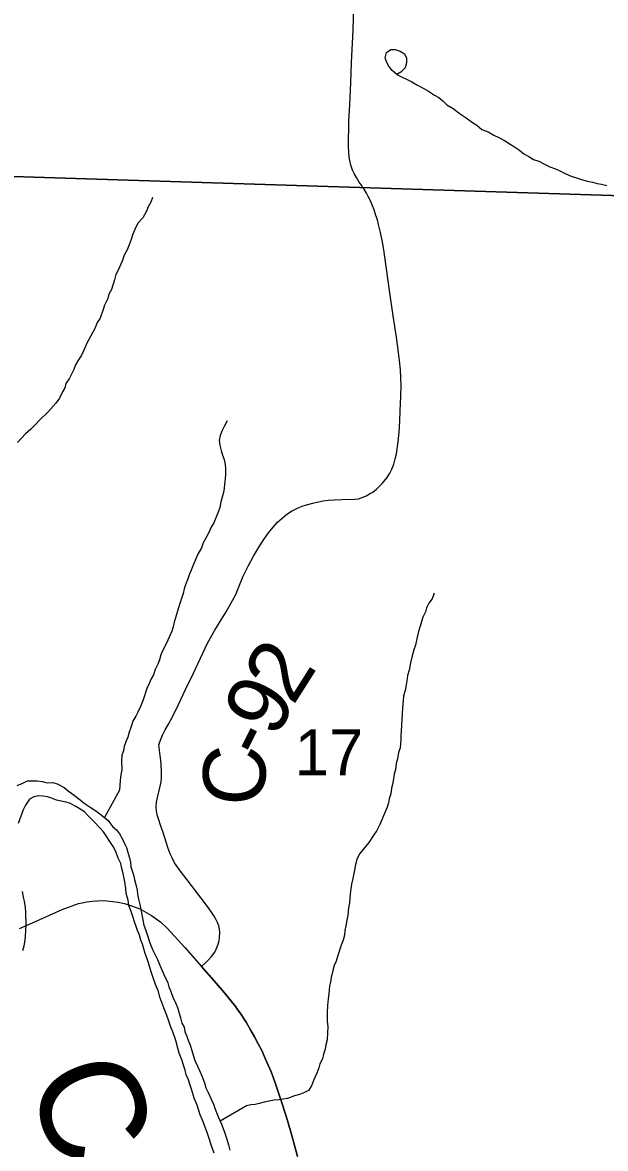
# Model space of a CAD drawing. Extents: x -3.3 to 34, y 0 to 56.8.
# Drawn here: x -1.092 to -0.562, y 31.825 to 32.848 of the extents above; entities that cross this region are included whole.
import ezdxf

# ---------------------------------------------------------------- set-up
doc = ezdxf.new("R2010")
doc.units = 0
for name, color, linetype in [('GM_X_Corporation', 7, 'Continuous'), ('GM_X_County_Road', 7, 'Continuous'), ('GM_X_Major_River', 7, 'Continuous'), ('GM_X_Major_River_Text', 7, 'Continuous'), ('GM_X_Section_Text', 7, 'Continuous'), ('GM_X_State_Route', 7, 'Continuous'), ('GT_Project_Soil_Layers', 7, 'Continuous'), ('SH_Masking', 7, 'Continuous')]:
    doc.layers.add(name, color=color, linetype=linetype)

msp = doc.modelspace()

# ---------------------------------------------------------------- linework, layer by layer
at = {"layer": 'GM_X_Corporation'}
for points in [[(-1.2628, 33.6793), (-0.2543, 33.6541), (-0.2878, 32.6826), (-1.3017, 32.7146)], [(-1.3017, 32.7146), (-0.2878, 32.6826), (-0.3225, 31.6747), (-1.3354, 31.7116)]]:
    msp.add_lwpolyline(points, close=True, dxfattribs=at)
at = {"layer": 'GM_X_County_Road'}
for points in [[(-0.9661, 32.1177), (-0.9683, 32.1245), (-0.9693, 32.128), (-0.97, 32.1316), (-0.9703, 32.1352), (-0.97, 32.1394), (-0.9687, 32.1449), (-0.9663, 32.1554), (-0.9659, 32.1579), (-0.9656, 32.1617), (-0.9655, 32.1672), (-0.9657, 32.1736), (-0.966, 32.1774), (-0.9668, 32.1818), (-0.9674, 32.1867), (-0.9677, 32.1892), (-0.9678, 32.1912), (-0.9674, 32.1933), (-0.9664, 32.196), (-0.9645, 32.2005), (-0.9621, 32.2052), (-0.9592, 32.2103), (-0.9551, 32.2177), (-0.95, 32.2282), (-0.9435, 32.2418), (-0.9365, 32.2567), (-0.9299, 32.2705), (-0.9235, 32.284), (-0.917, 32.296), (-0.9112, 32.3054), (-0.9067, 32.3126), (-0.9009, 32.3227), (-0.8983, 32.3277), (-0.8956, 32.3336), (-0.8911, 32.3449), (-0.8864, 32.3545), (-0.8817, 32.3632), (-0.8764, 32.3723), (-0.8719, 32.3792), (-0.8681, 32.3843), (-0.864, 32.3894), (-0.8599, 32.3939), (-0.8557, 32.3978), (-0.8513, 32.4014), (-0.8472, 32.404), (-0.8447, 32.4054), (-0.8406, 32.4073), (-0.8375, 32.4085), (-0.8337, 32.4097), (-0.8278, 32.4113), (-0.8225, 32.4125), (-0.8183, 32.4134), (-0.8138, 32.4139), (-0.808, 32.4143), (-0.8014, 32.4146), (-0.7897, 32.4149), (-0.7862, 32.4154), (-0.7828, 32.4164), (-0.7793, 32.418), (-0.7761, 32.4197), (-0.7731, 32.4213), (-0.7699, 32.4239), (-0.7673, 32.4266), (-0.7643, 32.4296), (-0.7603, 32.4345), (-0.7577, 32.4387), (-0.7559, 32.4423), (-0.7541, 32.4467), (-0.7528, 32.4515), (-0.7517, 32.4563), (-0.7502, 32.467), (-0.7493, 32.476), (-0.7486, 32.4861), (-0.7482, 32.4954), (-0.7477, 32.5086), (-0.7475, 32.5183), (-0.7478, 32.5256), (-0.7481, 32.5325), (-0.7488, 32.541), (-0.7497, 32.5482), (-0.7517, 32.5621), (-0.7547, 32.5815), (-0.7581, 32.6046), (-0.7622, 32.6352), (-0.7632, 32.6415), (-0.7645, 32.6487), (-0.7663, 32.6575), (-0.768, 32.6645), (-0.7691, 32.6688), (-0.7705, 32.6729), (-0.7721, 32.678), (-0.7734, 32.6816), (-0.7748, 32.685), (-0.7773, 32.69), (-0.7789, 32.6932), (-0.781, 32.6967), (-0.783, 32.6996), (-0.7855, 32.7031), (-0.7882, 32.7074), (-0.7902, 32.7109), (-0.7917, 32.7139), (-0.7932, 32.7185), (-0.7942, 32.7227), (-0.7946, 32.7258), (-0.7951, 32.7303), (-0.7954, 32.7355), (-0.7949, 32.7586), (-0.7942, 32.7737), (-0.7933, 32.7935), (-0.7925, 32.812), (-0.7912, 32.8413), (-0.7905, 32.8627)], [(-0.929, 31.9902), (-0.9255, 31.9933), (-0.9226, 31.9963), (-0.9201, 31.9991), (-0.9171, 32.0032), (-0.9156, 32.006), (-0.9139, 32.0105), (-0.9131, 32.0135), (-0.9126, 32.0166), (-0.9125, 32.0211), (-0.9127, 32.0242), (-0.9132, 32.0272), (-0.9146, 32.0302), (-0.916, 32.0331), (-0.9175, 32.0358), (-0.9205, 32.0403), (-0.9236, 32.0447), (-0.9351, 32.0597), (-0.9482, 32.0768), (-0.9506, 32.0801), (-0.9536, 32.0845), (-0.9559, 32.089), (-0.9576, 32.0926), (-0.9594, 32.0975), (-0.9644, 32.1128), (-0.9661, 32.1177)], [(-0.8968, 31.9519), (-0.8979, 31.9534), (-0.9081, 31.9662), (-0.9157, 31.9751), (-0.929, 31.9902)], [(-0.8416, 31.8174), (-0.8451, 31.8298), (-0.8482, 31.8407), (-0.8521, 31.854), (-0.8568, 31.8688), (-0.8617, 31.8836), (-0.8638, 31.8894), (-0.8658, 31.8945), (-0.8708, 31.906), (-0.8743, 31.9139), (-0.8774, 31.9197), (-0.881, 31.9263), (-0.8843, 31.932), (-0.8886, 31.9395), (-0.8936, 31.9473), (-0.8968, 31.9519)]]:
    msp.add_lwpolyline(points, dxfattribs=at)
at = {"layer": 'GM_X_Major_River'}
for points in [[(-1.0967, 32.1546), (-1.0918, 32.1569), (-1.0873, 32.1589), (-1.0786, 32.159), (-1.074, 32.1583), (-1.0694, 32.1572), (-1.0645, 32.1573), (-1.0603, 32.1562), (-1.0542, 32.1529), (-1.0504, 32.1499), (-1.0458, 32.1465), (-1.0396, 32.1417), (-1.0358, 32.1387), (-1.0305, 32.135), (-1.0243, 32.1309), (-1.019, 32.1268), (-1.014, 32.1227), (-1.0101, 32.1174), (-1.0063, 32.1144), (-1.0036, 32.1107), (-1.0009, 32.1058), (-0.9993, 32.102), (-0.9973, 32.0982), (-0.9958, 32.0929), (-0.9946, 32.0888), (-0.9937, 32.085), (-0.9933, 32.0808), (-0.9909, 32.0733), (-0.9901, 32.0691), (-0.9889, 32.0646), (-0.9877, 32.0596), (-0.9873, 32.0558), (-0.9865, 32.0513), (-0.9853, 32.0464), (-0.9844, 32.0418), (-0.9824, 32.0324), (-0.9816, 32.0278), (-0.98, 32.0237), (-0.9784, 32.0191), (-0.9761, 32.0116), (-0.9737, 32.0055), (-0.9717, 32.0014), (-0.969, 31.9965), (-0.9671, 31.9912), (-0.9635, 31.9829), (-0.9596, 31.9754), (-0.9588, 31.9716), (-0.9569, 31.9674), (-0.9553, 31.9621), (-0.9525, 31.9565), (-0.951, 31.9527), (-0.9494, 31.9478), (-0.9482, 31.9436), (-0.947, 31.9387), (-0.945, 31.9349), (-0.9442, 31.9311), (-0.9427, 31.9274), (-0.9411, 31.9232), (-0.9395, 31.9187), (-0.9379, 31.9138), (-0.9363, 31.9085), (-0.9352, 31.9047), (-0.9328, 31.8994), (-0.9309, 31.8956), (-0.9289, 31.8907), (-0.9265, 31.8843), (-0.925, 31.8798), (-0.923, 31.8756), (-0.9199, 31.8688), (-0.9183, 31.8651), (-0.9167, 31.8605), (-0.9136, 31.853), (-0.9109, 31.8469), (-0.9085, 31.8405), (-0.9061, 31.8333), (-0.9045, 31.828)], [(-1.0004, 32.0746), (-1.0016, 32.0792), (-1.0024, 32.0837), (-1.0048, 32.0886), (-1.0071, 32.0947), (-1.0095, 32.0992), (-1.0126, 32.1037), (-1.0153, 32.1079), (-1.0184, 32.1124), (-1.0219, 32.1165), (-1.0265, 32.1214), (-1.0322, 32.127), (-1.0357, 32.1307), (-1.0403, 32.1337), (-1.0441, 32.1359), (-1.0483, 32.1382), (-1.0521, 32.1396), (-1.0567, 32.1403), (-1.0609, 32.1414), (-1.0655, 32.1432), (-1.0693, 32.1443), (-1.0731, 32.145), (-1.0772, 32.1453), (-1.0818, 32.1445), (-1.0855, 32.1422), (-1.0893, 32.1368), (-1.0915, 32.1326), (-1.0958, 32.12)], [(-0.9177, 31.8203), (-0.9201, 31.8271), (-0.9224, 31.8346), (-0.924, 31.8392), (-0.9283, 31.8505), (-0.9303, 31.8554), (-0.9331, 31.8641), (-0.9358, 31.8705), (-0.937, 31.8747), (-0.9382, 31.8785), (-0.9398, 31.883), (-0.941, 31.8871), (-0.9429, 31.8917), (-0.9441, 31.8958), (-0.9453, 31.8996), (-0.9469, 31.9053), (-0.9493, 31.9113), (-0.9505, 31.9159), (-0.9525, 31.9227), (-0.9552, 31.9306), (-0.9572, 31.9359), (-0.9588, 31.9404), (-0.9607, 31.9457), (-0.9635, 31.9525), (-0.9651, 31.9574), (-0.967, 31.9623), (-0.9682, 31.9673), (-0.971, 31.9737), (-0.9742, 31.9835), (-0.9761, 31.9892), (-0.9773, 31.9933), (-0.9785, 31.9971), (-0.9805, 32.002), (-0.9829, 32.0103), (-0.9844, 32.0141), (-0.9856, 32.0187), (-0.9872, 32.0228), (-0.9884, 32.0266), (-0.99, 32.0307), (-0.9916, 32.0357), (-0.9931, 32.0402), (-0.9951, 32.0455), (-0.9959, 32.0504), (-0.9975, 32.0565), (-0.998, 32.061), (-0.9988, 32.0671), (-1.0004, 32.0746)], [(-1.0923, 32.0582), (-1.0915, 32.0532), (-1.0903, 32.0495), (-1.0895, 32.0438), (-1.0891, 32.0392), (-1.0889, 32.0275), (-1.0892, 32.0233), (-1.0895, 32.0168), (-1.0902, 32.0126), (-1.0909, 32.0085), (-1.092, 32.0043)], [(-0.9045, 31.828), (-0.9033, 31.8231)]]:
    msp.add_lwpolyline(points, dxfattribs=at)
at = {"layer": 'GM_X_State_Route'}
for points in [[(-1.0829, 32.0298), (-1.0559, 32.0418), (-1.0469, 32.0454), (-1.0411, 32.0473), (-1.0362, 32.0484), (-1.0336, 32.0489), (-1.0284, 32.0496), (-1.024, 32.0499), (-1.0194, 32.05), (-1.0151, 32.0498), (-1.0097, 32.0493), (-1.0048, 32.0485), (-0.9992, 32.0473), (-0.9928, 32.0454), (-0.9852, 32.0425), (-0.9746, 32.0365), (-0.966, 32.0303), (-0.9604, 32.0249), (-0.9444, 32.0074), (-0.929, 31.9902)], [(-1.0946, 32.0246), (-1.0829, 32.0298)], [(-0.929, 31.9902), (-0.9157, 31.9751), (-0.9081, 31.9662), (-0.8979, 31.9534), (-0.8968, 31.9519)], [(-0.8968, 31.9519), (-0.8936, 31.9473), (-0.8886, 31.9395), (-0.8843, 31.932), (-0.881, 31.9263), (-0.8774, 31.9197), (-0.8743, 31.9139), (-0.8708, 31.906), (-0.8658, 31.8945), (-0.8638, 31.8894), (-0.8617, 31.8836), (-0.8568, 31.8688), (-0.8521, 31.854), (-0.8482, 31.8407), (-0.8451, 31.8298), (-0.8416, 31.8174)]]:
    msp.add_lwpolyline(points, dxfattribs=at)
at = {"layer": 'GT_Project_Soil_Layers'}
for points in [[(-0.7514, 32.8009), (-0.7556, 32.8046), (-0.7587, 32.8087), (-0.7607, 32.8125), (-0.7619, 32.8163), (-0.7608, 32.8209), (-0.7567, 32.8236), (-0.7529, 32.8236), (-0.7483, 32.8222), (-0.7445, 32.8199), (-0.7425, 32.8158), (-0.7425, 32.8116), (-0.7439, 32.807), (-0.7477, 32.8032), (-0.7514, 32.8009)], [(-0.7514, 32.8009), (-0.7377, 32.7942), (-0.7331, 32.7916), (-0.7274, 32.7887), (-0.7224, 32.7857), (-0.717, 32.7823), (-0.7132, 32.7801), (-0.7094, 32.7771), (-0.7059, 32.7734), (-0.7002, 32.77), (-0.6937, 32.7652), (-0.6883, 32.7615), (-0.6826, 32.7574), (-0.6787, 32.7548), (-0.6741, 32.751), (-0.6684, 32.7488), (-0.6631, 32.7459), (-0.6585, 32.7437), (-0.6535, 32.7411), (-0.6482, 32.7377), (-0.6443, 32.7351), (-0.6398, 32.7321), (-0.6359, 32.7288), (-0.6313, 32.7266), (-0.6271, 32.7236), (-0.6222, 32.7221), (-0.6176, 32.7199), (-0.6122, 32.717), (-0.6069, 32.7151), (-0.6031, 32.7133), (-0.5977, 32.7107), (-0.5928, 32.7085), (-0.5878, 32.707), (-0.5833, 32.7056), (-0.5779, 32.7041), (-0.5734, 32.7031), (-0.5692, 32.702), (-0.565, 32.7013), (-0.5604, 32.7002)], [(-0.9736, 32.6891), (-0.9751, 32.6849), (-0.9777, 32.6807), (-0.9791, 32.6769), (-0.9825, 32.6708), (-0.9869, 32.6658), (-0.9899, 32.66), (-0.9917, 32.6558), (-0.9935, 32.6501), (-0.9968, 32.6417), (-0.9994, 32.6367), (-1.0013, 32.6314), (-1.0049, 32.623), (-1.0071, 32.6192), (-1.0082, 32.6142), (-1.0111, 32.6054), (-1.0133, 32.6012), (-1.0144, 32.5974), (-1.0174, 32.5913), (-1.0185, 32.5875), (-1.0214, 32.5795), (-1.024, 32.5756), (-1.0258, 32.5707), (-1.0299, 32.5634), (-1.0332, 32.5573), (-1.0362, 32.5504), (-1.0384, 32.5458), (-1.0417, 32.5408), (-1.0436, 32.537), (-1.0454, 32.5328), (-1.0495, 32.5244), (-1.0524, 32.5201), (-1.0535, 32.5163), (-1.0557, 32.5125), (-1.0583, 32.5068), (-1.0617, 32.5022), (-1.0688, 32.4941), (-1.0766, 32.4868), (-1.08, 32.4829), (-1.0845, 32.4787), (-1.0893, 32.4744), (-1.0964, 32.4664)], [(-0.9056, 32.4861), (-0.9086, 32.4811), (-0.9104, 32.4773), (-0.9122, 32.4727), (-0.9129, 32.4685), (-0.9125, 32.464), (-0.9113, 32.4591), (-0.9101, 32.4549), (-0.9085, 32.4511), (-0.9077, 32.4466), (-0.9073, 32.4424), (-0.9072, 32.4375), (-0.9075, 32.4333), (-0.9082, 32.4287), (-0.9085, 32.4249), (-0.9092, 32.4211), (-0.9103, 32.4169), (-0.9114, 32.4124), (-0.9125, 32.4074), (-0.9139, 32.4032), (-0.9161, 32.3979), (-0.918, 32.3933), (-0.9202, 32.3894), (-0.922, 32.3852), (-0.9246, 32.3806), (-0.9276, 32.3753), (-0.929, 32.3707), (-0.9324, 32.365), (-0.9368, 32.355), (-0.9386, 32.3504), (-0.9404, 32.3462), (-0.9419, 32.3417), (-0.9434, 32.3379), (-0.9448, 32.3333), (-0.9459, 32.3291), (-0.9474, 32.3245), (-0.9492, 32.3192), (-0.9539, 32.3031), (-0.955, 32.299), (-0.9561, 32.2951), (-0.9597, 32.2867), (-0.9619, 32.2821), (-0.9642, 32.2776), (-0.966, 32.2734), (-0.9674, 32.2688), (-0.9689, 32.265), (-0.9711, 32.26), (-0.9729, 32.2554), (-0.9748, 32.2516), (-0.9766, 32.2474), (-0.9788, 32.2428), (-0.9821, 32.2325), (-0.9847, 32.2264), (-0.9869, 32.2214), (-0.9887, 32.2176), (-0.9917, 32.213), (-0.9935, 32.2073), (-0.995, 32.2031), (-0.9961, 32.1985), (-0.9979, 32.1943), (-0.9994, 32.1901), (-1.0001, 32.1863), (-1.0015, 32.1821), (-1.0018, 32.1772), (-1.0017, 32.1688), (-1.0024, 32.1646), (-1.0031, 32.1593), (-1.0037, 32.1505), (-1.0174, 32.1255)], [(-0.7173, 32.3296), (-0.7191, 32.3243), (-0.7221, 32.3204), (-0.7243, 32.3162), (-0.7254, 32.3124), (-0.7276, 32.3078), (-0.729, 32.3036), (-0.7301, 32.2994), (-0.7316, 32.2948), (-0.733, 32.2895), (-0.7344, 32.2823), (-0.7359, 32.2781), (-0.7373, 32.2724), (-0.7388, 32.2663), (-0.7402, 32.2594), (-0.7416, 32.2548), (-0.7423, 32.2499), (-0.743, 32.2461), (-0.7437, 32.2411), (-0.7452, 32.2362), (-0.7455, 32.2312), (-0.7462, 32.2255), (-0.7465, 32.2195), (-0.7468, 32.2149), (-0.7471, 32.2092), (-0.7474, 32.2042), (-0.7477, 32.2001), (-0.7477, 32.1963), (-0.7483, 32.189), (-0.7498, 32.1848), (-0.7508, 32.1788), (-0.7519, 32.1746), (-0.7526, 32.1692), (-0.7537, 32.165), (-0.7551, 32.1567), (-0.7561, 32.1521), (-0.7568, 32.1472), (-0.7583, 32.1426), (-0.759, 32.1388), (-0.7601, 32.135), (-0.7619, 32.1308), (-0.7649, 32.1235), (-0.7667, 32.1193), (-0.7697, 32.1139), (-0.773, 32.109), (-0.7767, 32.1028), (-0.7849, 32.0928), (-0.7875, 32.0883), (-0.7889, 32.0829), (-0.79, 32.0776), (-0.7914, 32.07), (-0.7925, 32.065), (-0.7932, 32.0608), (-0.7939, 32.0559), (-0.7945, 32.0479), (-0.7952, 32.0433), (-0.7959, 32.0369), (-0.797, 32.0323), (-0.7977, 32.027), (-0.7987, 32.0228), (-0.7991, 32.0186), (-0.8001, 32.014), (-0.802, 32.0095), (-0.8052, 31.9992), (-0.8067, 31.995), (-0.8085, 31.9911), (-0.8096, 31.9866), (-0.811, 31.9801), (-0.8118, 31.9759), (-0.8125, 31.9721), (-0.8131, 31.9653), (-0.8138, 31.9607), (-0.8145, 31.9546), (-0.8148, 31.9481), (-0.8147, 31.9402), (-0.8142, 31.9356), (-0.8148, 31.9235), (-0.8159, 31.9189), (-0.8166, 31.9151), (-0.8181, 31.9105), (-0.8191, 31.9063), (-0.8214, 31.9017), (-0.8224, 31.8979), (-0.8243, 31.893), (-0.8272, 31.8865), (-0.829, 31.8815), (-0.8316, 31.8773), (-0.8354, 31.8757), (-0.8399, 31.8738), (-0.8445, 31.8725), (-0.8509, 31.8702), (-0.8547, 31.8694), (-0.8584, 31.8689), (-0.863, 31.8685), (-0.8721, 31.8668), (-0.8766, 31.8656), (-0.8804, 31.8648), (-0.8842, 31.8644), (-0.8883, 31.8636), (-0.912, 31.8495)]]:
    msp.add_lwpolyline(points, dxfattribs=at)

# ---------------------------------------------------------------- texts
at = {"layer": 'GM_X_Major_River_Text'}
msp.add_text('Cap', height=0.09472, rotation=291.0013, dxfattribs=at).set_placement((-1.0894, 31.8876))
at = {"layer": 'GM_X_Section_Text'}
msp.add_text('17', height=0.04186, rotation=0, dxfattribs=at).set_placement((-0.8442, 32.1638))
at = {"layer": 'SH_Masking'}
for s, rotation, p in [('2', 57.6278, (-0.8458, 32.2265)), ('9', 62.4644, (-0.8614, 32.1965)), ('-', 63.4908, (-0.8717, 32.1759)), ('C', 87.7005, (-0.872, 32.1354))]:
    msp.add_text(s, height=0.0568, rotation=rotation, dxfattribs=at).set_placement(p)

doc.saveas('drawing.dxf')
